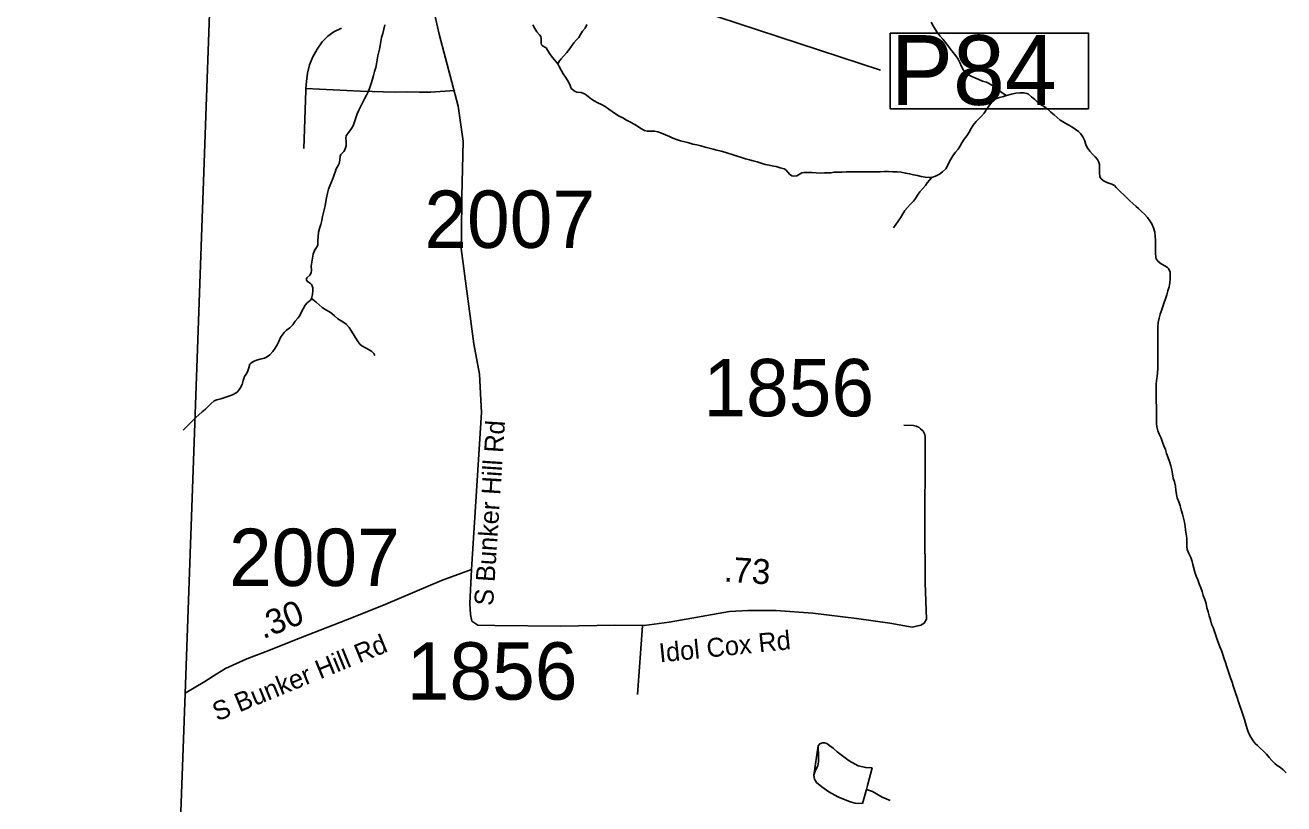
# Model space of a CAD drawing. Extents: x 1662474 to 1856135, y 779280 to 917889.
# Drawn here: x 1691457 to 1697773, y 845634 to 849543 of the extents above; entities that cross this region are included whole.
import ezdxf

# ---------------------------------------------------------------- set-up
doc = ezdxf.new("R2010")
doc.units = 0
for name, color, linetype in [('Cogo Default Point CELL', 7, 'Continuous'), ('Exist Boundary Political CountyLine', 7, 'Continuous'), ('Exist Hydrographic Creek Single Shore', 7, 'Continuous'), ('Exist Hydrographic Misc Water Feature', 7, 'Continuous'), ('Exist Road Non-System Type 51', 7, 'Continuous'), ('Exist Road Secondary Mileage Tenths English Label', 7, 'Continuous'), ('Exist Road Secondary Type 41 Attributed', 7, 'Continuous'), ('Exist Road Secondary Type 51 Attributed', 7, 'Continuous'), ('Exist Road Secondary Type 51 Label', 7, 'Continuous'), ('Prop DGN Element Guardrail', 7, 'Continuous'), ('Prop Horizontal Alignment', 7, 'Continuous')]:
    doc.layers.add(name, color=color, linetype=linetype)

msp = doc.modelspace()

# ---------------------------------------------------------------- linework, layer by layer
at = {"layer": 'Exist Boundary Political CountyLine'}
msp.add_lwpolyline([(1693532.8, 878638.3), (1693519.9, 877349.9), (1693492, 876609.6), (1693453.8, 875667.6), (1693430.2, 875135.3), (1693375.3, 874115.3), (1693330.7, 873313.6), (1693283.8, 872475.6), (1693250.6, 871813.5), (1693208.1, 871017.3), (1693160.5, 870131.4), (1693122.4, 869369.3), (1693086.5, 868609.1), (1693046.7, 867715.1), (1693006.5, 866759), (1692985.5, 866061), (1692761.5, 860283.7), (1692552.7, 854372.1), (1692258.3, 846140.6), (1691699.3, 830912), (1691456.7, 824436.5)], dxfattribs=at)
at = {"layer": 'Exist Hydrographic Creek Single Shore'}
for points in [[(1692894.4, 848171.2), (1692898.8, 848190.9), (1692900.1, 848211.4), (1692899.6, 848223.9), (1692895.9, 848238.4), (1692888.5, 848245.8), (1692872.8, 848255.4), (1692868.6, 848262), (1692867.9, 848268.8), (1692869.9, 848274.1), (1692884.6, 848288), (1692891.5, 848299), (1692893, 848313.2), (1692892.8, 848333.4), (1692895.4, 848353.1), (1692898, 848372.5), (1692902, 848393.8), (1692908.5, 848411.4), (1692915.9, 848421.3), (1692922.6, 848431.1), (1692925, 848439.7), (1692925.2, 848459.9), (1692926.4, 848482.5), (1692928.1, 848504.2), (1692933.1, 848522.6), (1692940, 848541.8), (1692944.8, 848562.2), (1692948.4, 848582.8), (1692951.5, 848596.4), (1692957.4, 848616.3), (1692962, 848636.2), (1692965.8, 848657.2), (1692969.6, 848676.7), (1692974.6, 848699), (1692979.6, 848718.7), (1692986.1, 848736.8), (1692994.4, 848756.5), (1693001.6, 848775.6), (1693009, 848795.8), (1693012.1, 848804.2), (1693017.4, 848820.8), (1693027.4, 848837.6), (1693032.9, 848847.8), (1693036.4, 848865.1), (1693037.6, 848885.6), (1693040.5, 848894), (1693056, 848908.4), (1693061, 848917.4), (1693067.2, 848936.8), (1693067.8, 848957.2), (1693065.8, 848976.9), (1693068.4, 848986.9), (1693079.6, 849003.4), (1693091.4, 849019.7), (1693102.2, 849037.8), (1693110.1, 849058), (1693116.9, 849077.4), (1693123.1, 849097.1), (1693131, 849116.6), (1693141.2, 849136.5), (1693150.2, 849153.1), (1693160.2, 849172.4), (1693170.1, 849191.4), (1693178.9, 849211.1), (1693187, 849229.4), (1693193.2, 849250.4), (1693199, 849271.1), (1693205.1, 849290.8), (1693210.6, 849310.5), (1693216.4, 849329.7), (1693219.8, 849348.3), (1693223.1, 849368.8), (1693226.6, 849389), (1693230, 849402.6), (1693235.5, 849422.1), (1693238.9, 849440.9), (1693241, 849461.1), (1693245.2, 849481.1), (1693251.2, 849501.3), (1693256.2, 849522.1), (1693261.5, 849543.8)], [(1694004.5, 849543.8), (1694014, 849526.8), (1694024.5, 849509.9), (1694038.6, 849495), (1694044.4, 849485.1), (1694046.2, 849475.1), (1694046.2, 849454.3), (1694048.4, 849444.6), (1694053, 849438.6), (1694070.9, 849428.1), (1694078.8, 849417.9), (1694090.4, 849398.9), (1694101.9, 849381.6), (1694112.6, 849368.2), (1694129.6, 849347.8)], [(1694276.1, 849545.9), (1694267, 849528.3), (1694253.9, 849512.6), (1694243, 849495.6), (1694234.6, 849481.1), (1694223.9, 849469.6), (1694210, 849454.3), (1694198.8, 849436.5), (1694187.4, 849421.2), (1694174.6, 849404.8), (1694160.4, 849389.2), (1694146.8, 849374.2), (1694138.9, 849363.5), (1694129.6, 849347.8)], [(1696003.4, 849558.5), (1696012.8, 849538.8), (1696024.4, 849522.3), (1696035.6, 849504.7), (1696047.9, 849488.2), (1696061.4, 849472.9), (1696075.5, 849455.9), (1696087.6, 849439.9), (1696100.4, 849422.3), (1696113.8, 849405.8), (1696126.6, 849389), (1696139.5, 849372.4), (1696148.2, 849354.9), (1696156.4, 849335.4), (1696166.2, 849316.8), (1696173.9, 849307.6), (1696186, 849295.8), (1696204.4, 849286.6), (1696222.8, 849277.7), (1696242.1, 849269.3), (1696261.6, 849261.4), (1696280.8, 849255.9), (1696291, 849251.2), (1696308.5, 849241.8), (1696326.6, 849230.2), (1696341.4, 849218.6), (1696354.8, 849206.1), (1696373.1, 849194.2), (1696382, 849189)], [(1694129.6, 849347.8), (1694137, 849334.6), (1694146.5, 849316.2), (1694157.5, 849297.6), (1694168.8, 849280.9), (1694180.4, 849263.8), (1694189.5, 849244.6), (1694197.6, 849225.2), (1694203.1, 849219.4), (1694217.6, 849209.8), (1694226, 849207.1), (1694246.8, 849203.9), (1694267.2, 849195.8), (1694281.9, 849184.5), (1694298.5, 849171.1), (1694312.1, 849162.8), (1694331.2, 849153.6), (1694349.6, 849144.6), (1694368.2, 849133.6), (1694386.1, 849120.2), (1694402.4, 849109.2), (1694420, 849097.7), (1694438.4, 849086.1), (1694455.4, 849076.9), (1694475.1, 849065.4), (1694494.8, 849055.9), (1694513.6, 849045.4), (1694529.4, 849035.4), (1694547.2, 849024.2), (1694565.6, 849014.4), (1694579.2, 849010.5), (1694597.1, 849010.2), (1694616, 849010.2), (1694631.8, 849007.1), (1694650.4, 848999.8), (1694669.5, 848992.7), (1694689.5, 848984.2), (1694707.6, 848976.1), (1694726.2, 848968.2), (1694746.1, 848962.2), (1694766.6, 848957.2), (1694787.4, 848951.5), (1694807.6, 848945.9), (1694827.2, 848942.3), (1694847.5, 848936.8), (1694868.5, 848931), (1694888.8, 848925.5), (1694908.9, 848919.7), (1694928.6, 848915.2), (1694949, 848909.8), (1694968.8, 848904.5), (1694988.4, 848899), (1695000, 848895.1), (1695010, 848891.6), (1695030.6, 848884.6), (1695052.2, 848877.8), (1695072.1, 848872.2), (1695091.6, 848866.9), (1695111, 848860.9), (1695130.6, 848856.4), (1695150.6, 848850.4), (1695171.1, 848843.9), (1695191, 848839.1), (1695211.5, 848835.2), (1695225.1, 848833.6), (1695244.9, 848826.3), (1695265.9, 848821.8), (1695273.5, 848816.8), (1695285.5, 848802.4), (1695292.1, 848795.1), (1695304.6, 848786.9), (1695314.4, 848785.3), (1695329.1, 848785.9), (1695337, 848790.9), (1695354.5, 848802.1), (1695365, 848803.7), (1695385.5, 848803.4), (1695405.5, 848802.4), (1695427, 848801.1), (1695447.8, 848800.3), (1695467.6, 848800.6), (1695488.6, 848800.6), (1695502.5, 848801.9), (1695515.6, 848804), (1695535.1, 848804.5), (1695556.6, 848805.3), (1695577.6, 848806.1), (1695597, 848806.1), (1695619.9, 848806.3), (1695640.6, 848806.3), (1695662.4, 848806.1), (1695684.5, 848806.3), (1695706.5, 848806.6), (1695726.4, 848806.9), (1695747.4, 848806.9), (1695767.9, 848807.4), (1695789.1, 848807.6), (1695811, 848806.6), (1695832.5, 848806.1), (1695853.2, 848804.2)], [(1696007.5, 848777.4), (1696026.1, 848784), (1696045.2, 848794), (1696061, 848805.6), (1696077.1, 848821.6), (1696085.8, 848836.5), (1696094.1, 848855.4), (1696102.2, 848870.4), (1696112.8, 848887.4), (1696126.1, 848905.8), (1696138.8, 848921), (1696148.2, 848934.4), (1696158.1, 848952.5), (1696169.1, 848970.6), (1696182.6, 848987.4), (1696194.1, 849005.8), (1696203.6, 849024.7), (1696215.1, 849041.5), (1696229, 849059.3), (1696239.5, 849069.8), (1696255, 849083.8), (1696270.2, 849100.8), (1696281.8, 849118.6), (1696293.4, 849136.8), (1696305.6, 849154.4), (1696313.8, 849163.8), (1696331.9, 849174.6), (1696345.9, 849179.6), (1696366.5, 849185.1), (1696382, 849189)], [(1696382, 849189), (1696407.2, 849195.6), (1696427.8, 849200.8), (1696448.4, 849203.4), (1696469.4, 849203.4), (1696483.6, 849200.2), (1696491.8, 849195.6), (1696507.5, 849183.2), (1696523.2, 849168.8), (1696538.2, 849155.1), (1696555.2, 849142.8), (1696572.9, 849132.1), (1696588.4, 849120.5), (1696604.6, 849105.8), (1696620.1, 849091.9), (1696635.2, 849078.8), (1696651.6, 849065.9), (1696670.8, 849053.8), (1696690.6, 849042), (1696709, 849032.6), (1696726.9, 849020.2), (1696743.4, 849008.9), (1696753.1, 848998.7), (1696763.9, 848982.2), (1696773.1, 848964.6), (1696779.1, 848943.3), (1696786.5, 848928.4), (1696799.1, 848910.8), (1696812.8, 848894.5), (1696826.9, 848881.1), (1696837.9, 848869.1), (1696844, 848858.1), (1696847.6, 848843.1), (1696848.1, 848821.6), (1696848.1, 848801.4), (1696850.2, 848781.9), (1696857.1, 848771.4), (1696871.5, 848759.6), (1696890.6, 848752), (1696909.5, 848744.9), (1696923.2, 848737.8), (1696931.9, 848728.6), (1696939, 848721.1), (1696954.5, 848706.1), (1696970.8, 848690.6), (1696985.1, 848676.2), (1697000.9, 848661.4), (1697015.9, 848647.3), (1697032.4, 848632.9), (1697044.5, 848621.6), (1697058.6, 848606.9), (1697073.6, 848593.2), (1697088.5, 848577.2), (1697101.4, 848560.9), (1697111.6, 848545.2), (1697119.8, 848525.5), (1697126.1, 848504), (1697127.9, 848483), (1697128.8, 848461.2), (1697129, 848440.5), (1697129, 848418.9), (1697129, 848398.2), (1697130.5, 848378.6), (1697132.9, 848370.4), (1697143.4, 848356), (1697158.1, 848344.4), (1697176.2, 848335), (1697189.6, 848326.8), (1697194.9, 848320.6), (1697202.2, 848303.5), (1697202.5, 848291.7), (1697202.5, 848270.1), (1697201.6, 848249.1), (1697198, 848229.5), (1697191.4, 848209), (1697185.9, 848189.6), (1697180.1, 848169.6), (1697173.6, 848149.7), (1697166.8, 848130.5), (1697160.2, 848111.1), (1697152.6, 848091.9), (1697147.4, 848071.2), (1697142.9, 848049.7), (1697141.9, 848030), (1697141, 848009), (1697140.5, 847989.3), (1697140.5, 847968.6), (1697140.5, 847947.9), (1697140.8, 847927.1), (1697141.2, 847905.6), (1697141.9, 847884.4), (1697141.6, 847863.1), (1697141.6, 847842.1), (1697141.2, 847819.5), (1697140, 847798.2), (1697137.4, 847778.9), (1697134.2, 847758.9), (1697132.9, 847738.2), (1697133.1, 847716.4), (1697133.1, 847695.4)], [(1695853.2, 848804.2), (1695875, 848800.3), (1695895.5, 848796.4), (1695914.6, 848791.9), (1695935.1, 848787.2), (1695954, 848783.2), (1695974.1, 848780.1), (1695993.6, 848777.4), (1696007.5, 848777.4)], [(1695815.1, 848525.8), (1695826.4, 848541.8), (1695838.5, 848558.6), (1695850.2, 848575.6), (1695861.1, 848594.8), (1695872.1, 848611.9), (1695885.2, 848627.6), (1695899.6, 848643.6), (1695914.1, 848659.1), (1695924.4, 848672.5), (1695935.4, 848689.3), (1695947.4, 848706.1), (1695961.6, 848722.6), (1695974.8, 848737.1), (1695983.4, 848750.4), (1695996, 848765.4), (1696007.5, 848777.4)], [(1692248.8, 847508.8), (1692284.4, 847544.5), (1692298.2, 847558.9), (1692313.5, 847573.9), (1692329, 847587), (1692345.5, 847600.9), (1692362.4, 847615.1), (1692373.9, 847627.4), (1692388.4, 847642.1), (1692404.4, 847656.2), (1692418, 847661.2), (1692437.9, 847667.1), (1692458.6, 847673.6), (1692478.1, 847680.2), (1692497.2, 847687), (1692515.6, 847696.9), (1692523.2, 847703.8), (1692535, 847720.3), (1692545.5, 847739.2), (1692550.8, 847759.2), (1692558.1, 847779.1), (1692565.8, 847790.4), (1692572.6, 847802.8), (1692578.9, 847822.4), (1692583.9, 847840.2), (1692588.9, 847846.6), (1692601.8, 847854.7), (1692618, 847861.5), (1692636.6, 847865.7), (1692657.9, 847870.7), (1692667.2, 847875.9), (1692683.9, 847888), (1692699.6, 847903.8), (1692711.4, 847920.6), (1692721.9, 847937.9), (1692729.5, 847954.2), (1692738.4, 847974.4), (1692750, 847991.7), (1692755.8, 848000.4), (1692768.9, 848011.1), (1692785.6, 848023.7), (1692799.9, 848038.7), (1692811.1, 848056.2), (1692825, 848071.5), (1692832.6, 848082), (1692842.6, 848100.1), (1692852.4, 848119), (1692862.6, 848137.1), (1692872.5, 848148.9), (1692888.5, 848162.6), (1692894.4, 848171.2)], [(1693211.9, 847884.1), (1693206.1, 847894.3), (1693197.2, 847905.1), (1693183.2, 847912.9), (1693164.6, 847922.1), (1693146, 847932.4), (1693135.8, 847941.8), (1693124, 847958.6), (1693112.8, 847975.9), (1693102.2, 847992.8), (1693091.8, 848011.4), (1693083.2, 848024.5), (1693069.9, 848040.8), (1693060.8, 848047.1), (1693043.1, 848057.6), (1693025.5, 848068.9), (1693009.8, 848083), (1692995.4, 848095.4), (1692984.6, 848104), (1692964.9, 848113.2), (1692947.6, 848124.8), (1692931.9, 848138.1), (1692916.4, 848152.1), (1692900.4, 848165.7), (1692894.4, 848171.2)], [(1697133.1, 847695.4), (1697133.1, 847673.6), (1697133.4, 847651.8), (1697133.8, 847630.3), (1697133.8, 847610.1), (1697134, 847589.6), (1697134, 847577.6), (1697134.2, 847544.5), (1697136, 847526.6), (1697141, 847505.4), (1697148.6, 847489.4), (1697157.6, 847469.7), (1697164.9, 847449.2), (1697171.8, 847431.4), (1697178.9, 847411.9), (1697185.4, 847392.5), (1697193.5, 847371.2), (1697199.9, 847351.6), (1697206.4, 847330.8), (1697211.4, 847309.9), (1697214.5, 847290.2), (1697218.5, 847269.4), (1697224.5, 847249.5), (1697229.5, 847228.5), (1697231.4, 847207.8), (1697234, 847186.2), (1697238.6, 847169.2), (1697246.2, 847150), (1697252.4, 847129), (1697257.9, 847109.6), (1697264.1, 847088.6), (1697269.9, 847067.3), (1697274.4, 847047.4), (1697277.5, 847028), (1697280.4, 847008), (1697283.2, 846987.3), (1697285.9, 846966.8), (1697287, 846945.8), (1697287.2, 846925.6), (1697288.8, 846909.9), (1697296.9, 846890.4), (1697306.4, 846870.2), (1697313.2, 846849.8), (1697317.4, 846834.6), (1697327.6, 846796.8), (1697333.6, 846777.3), (1697341.9, 846757.9), (1697349.1, 846737.7), (1697356.8, 846718.3), (1697363.6, 846699.1), (1697369.1, 846678.9), (1697377.2, 846658.7), (1697383, 846639), (1697387.8, 846617.8), (1697393, 846597.8), (1697398.8, 846577.6), (1697405.1, 846556.9), (1697411.1, 846536.4), (1697418.5, 846518.3), (1697425.5, 846498.1), (1697432.1, 846479.2), (1697439.1, 846458.7), (1697445.2, 846439.8), (1697452.6, 846421.4), (1697460.5, 846402.6), (1697467.2, 846382.6), (1697474.6, 846361.9), (1697480.9, 846342.4), (1697487.2, 846321.4), (1697494.9, 846301), (1697501.6, 846280.5), (1697508, 846261.4), (1697513.5, 846244.8), (1697519, 846225.9), (1697525.2, 846205.7), (1697532.4, 846185.8), (1697538.6, 846166.9), (1697545.2, 846146.4), (1697552.6, 846125.9), (1697558.6, 846107.3), (1697565.1, 846091.6), (1697575.9, 846057.7), (1697580.4, 846039.1), (1697583.8, 846026.4), (1697590.4, 846006), (1697597.1, 845986.6), (1697607.4, 845967.7), (1697619.8, 845949.6), (1697629.5, 845936.7), (1697640.5, 845926.2), (1697656.8, 845912.1), (1697672, 845898.1), (1697686.6, 845882.9), (1697700.6, 845867.1), (1697714, 845850.6), (1697727.9, 845835.9), (1697740.2, 845825.9), (1697757.2, 845815.4), (1697770.4, 845804.9), (1697785.1, 845789.5)]]:
    msp.add_lwpolyline(points, dxfattribs=at)
at = {"layer": 'Exist Hydrographic Misc Water Feature'}
for points in [[(1695678.2, 845704.8), (1695683.7, 845725.2), (1695707, 845815), (1695675.1, 845815.6), (1695637.2, 845823.8), (1695591.6, 845850.2), (1695532, 845894.9), (1695512.3, 845913.3), (1695496.4, 845923.5), (1695480.6, 845936.1), (1695467.5, 845940.5), (1695458.8, 845939.9), (1695444, 845935.2), (1695436.4, 845924.7), (1695437.7, 845870.5), (1695437.5, 845844.3), (1695435, 845824.6), (1695422.6, 845802.7), (1695414.6, 845778.3), (1695415.6, 845766.7), (1695418, 845756.9), (1695428.8, 845741.1), (1695455.6, 845718.4), (1695489.4, 845693.9), (1695535, 845669.1), (1695596.8, 845644.1), (1695622.6, 845637.8), (1695658.5, 845635.5), (1695678.2, 845704.8)], [(1695678.2, 845704.8), (1695683.7, 845725.2), (1695707, 845815), (1695675.1, 845815.6), (1695637.2, 845823.8), (1695591.6, 845850.2), (1695532, 845894.9), (1695512.3, 845913.3), (1695480.6, 845936.1), (1695467.5, 845940.5), (1695458.8, 845939.9), (1695444, 845935.2), (1695436.4, 845924.7), (1695414.6, 845778.3), (1695415.6, 845766.7), (1695418, 845756.9), (1695428.8, 845741.1), (1695455.6, 845718.4), (1695489.4, 845693.9), (1695535, 845669.1), (1695596.8, 845644.1), (1695622.6, 845637.8), (1695658.5, 845635.5), (1695678.2, 845704.8)], [(1695678.2, 845704.8), (1695709.4, 845695.1), (1695757, 845667.9), (1695798.2, 845649.8)]]:
    msp.add_lwpolyline(points, dxfattribs=at)
at = {"layer": 'Exist Road Non-System Type 51'}
msp.add_line((1694555.4, 846527.9), (1694528.9, 846182.4), dxfattribs=at)
for points in [[(1693043.4, 849528.2), (1693005.9, 849509.4), (1692975.6, 849487.7), (1692946.9, 849458.4), (1692922.1, 849423), (1692900.6, 849383.8), (1692884.4, 849344.2), (1692873.6, 849302.5), (1692867.8, 849259.6), (1692864.9, 849224)], [(1692864.9, 849224), (1692864.4, 849215.5), (1692855.9, 848923.9)], [(1692864.9, 849224), (1693140.1, 849211.6), (1693313.1, 849206.5), (1693371.9, 849208.2), (1693434.9, 849205.9), (1693492.1, 849205.7), (1693611.2, 849215.1)]]:
    msp.add_lwpolyline(points, dxfattribs=at)
at = {"layer": 'Exist Road Secondary Type 41 Attributed'}
msp.add_lwpolyline([(1695949.3, 847515.8), (1695942.7, 847522.4), (1695928, 847529.3), (1695914.1, 847533.8), (1695867, 847534.7)], dxfattribs=at)
at = {"layer": 'Exist Road Secondary Type 51 Attributed'}
for points in [[(1694881.5, 851945.6), (1694754.2, 851865.1), (1694695.3, 851813), (1694613.5, 851731.5), (1694508.9, 851617.2), (1694157.2, 851154.6), (1693761.1, 850515.2), (1693680.4, 850368.9), (1693604.7, 850179.7), (1693571, 850048.3), (1693529, 849883.6), (1693496.2, 849729.7), (1693500.5, 849645.6), (1693534, 849497.6), (1693630.2, 849136.3), (1693655.1, 848960.8), (1693648.8, 848682.1), (1693646.3, 848496.7), (1693645, 848422.3), (1693708.7, 847942.8), (1693736.6, 847790.8), (1693747.6, 847598.2), (1693696.3, 846809.9)], [(1693696.3, 846809.9), (1693688.4, 846638.9), (1693690.9, 846583.6), (1693698.5, 846550.8), (1693728.7, 846530.7), (1693814.3, 846528.2), (1694144.1, 846525.7), (1694416, 846530.7), (1694563, 846528.2), (1694688.9, 846545.8), (1694991, 846598.7), (1695084.2, 846603.7), (1695224.1, 846603.7), (1695410.4, 846591.1), (1695629.5, 846563.4), (1695796.6, 846540), (1695908.9, 846521), (1695952.5, 846530.4), (1695968.9, 846540.9), (1695979.4, 846560.2), (1695974.1, 846742.5), (1695971.8, 847033.4), (1695974.1, 847397), (1695974.1, 847476.5), (1695971.2, 847487.5), (1695962.7, 847503.8), (1695949.3, 847515.8)], [(1693696.3, 846809.9), (1693545.9, 846754.5), (1693267.1, 846636.6), (1693105.1, 846571.3), (1692808.6, 846455.2), (1692678.7, 846403.7), (1692568.9, 846361.6), (1692462.8, 846312.9), (1692418.4, 846286.9), (1692357.6, 846248.3), (1692260, 846188.8)]]:
    msp.add_lwpolyline(points, dxfattribs=at)
at = {"layer": 'Prop Horizontal Alignment'}
msp.add_line((1693686.5, 849994.5), (1695749, 849317.6), dxfattribs=at)
msp.add_lwpolyline([(1695797.6, 849502.6), (1696793.1, 849502.6), (1696793.1, 849122.8), (1695797.6, 849122.8)], close=True, dxfattribs=at)

# ---------------------------------------------------------------- texts
at = {"layer": 'Cogo Default Point CELL'}
for s, p in [('2007', (1693459.9, 848424.5)), ('1856', (1694860.2, 847579.1)), ('2007', (1692479.7, 846727.1)), ('1856', (1693371.7, 846156.6))]:
    msp.add_text(s, height=288, dxfattribs=at).set_placement(p)
at = {"layer": 'Exist Road Secondary Mileage Tenths English Label'}
msp.add_text('.73', height=125, rotation=356.13614, dxfattribs=at).set_placement((1694960.9, 846750.1))
at = {"layer": 'Exist Road Secondary Type 51 Label'}
for s, rotation, p in [('S Bunker Hill Rd', 86.2841, (1693804.8, 846625.8)), ('Idol Cox Rd', 5.77775, (1694642.1, 846343.5)), ('S Bunker Hill Rd', 22.26797, (1692420.4, 846046.8))]:
    msp.add_text(s, height=95, rotation=rotation, dxfattribs=at).set_placement(p)
at = {"layer": 'Prop DGN Element Guardrail'}
msp.add_text('.30', height=125, rotation=21.61142, dxfattribs=at).set_placement((1692650.3, 846459.7))
at = {"layer": 'Prop Horizontal Alignment'}
msp.add_text('P84', height=350, dxfattribs=at).set_placement((1695800.9, 849142.6))

doc.saveas('drawing.dxf')
